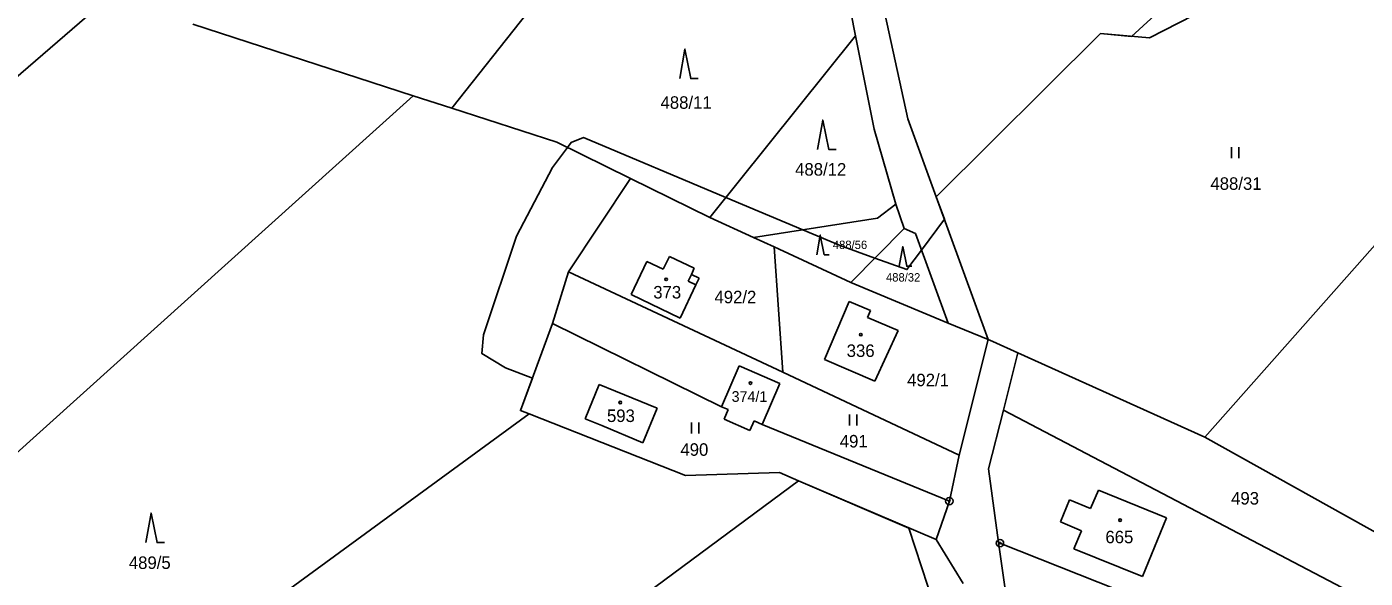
# Model space of a CAD drawing. Extents: x -445050 to -440454, y -1134563 to -1129741.
# Drawn here: x -442811.1 to -442629.2, y -1131744.8 to -1131669.9 of the extents above; entities that cross this region are included whole.
import ezdxf

# ---------------------------------------------------------------- set-up
doc = ezdxf.new("R2010")
doc.units = 0
for name, color, linetype in [('Vrstva 1', 7, 'Continuous'), ('Vrstva 18', 7, 'Continuous'), ('Vrstva 19', 7, 'Continuous'), ('Vrstva 24', 7, 'Continuous'), ('Vrstva 25', 7, 'Continuous'), ('Vrstva 3', 7, 'Continuous'), ('Vrstva 37', 7, 'Continuous'), ('Vrstva 4', 7, 'Continuous'), ('Vrstva 52', 7, 'Continuous')]:
    doc.layers.add(name, color=color, linetype=linetype)

msp = doc.modelspace()

# ---------------------------------------------------------------- linework, layer by layer
at = {"layer": 'Vrstva 1'}
for p, q in [((-442733.32, -1131718.49), (-442735.2, -1131723.17)), ((-442731.07, -1131719.39), (-442733.32, -1131718.49)), ((-442735.2, -1131723.17), (-442732.95, -1131724.07))]:
    msp.add_line(p, q, dxfattribs=at)
for points in [[(-442753.33, -1131680.95), (-442712.53, -1131629.48)], [(-442644.49, -1131664.21), (-442658.53, -1131671.42)], [(-442903.95, -1131755.69), (-442799.95, -1131665.86)], [(-442694.81, -1131666.64), (-442691.36, -1131682.4)], [(-442698.48, -1131671.11), (-442699.12, -1131667.9)], [(-442758.56, -1131679.26), (-442788.53, -1131669.56)], [(-442687.5, -1131692.99), (-442665.15, -1131670.82)], [(-442658.53, -1131671.42), (-442665.15, -1131670.82)], [(-442718.25, -1131695.8), (-442698.48, -1131671.11)], [(-442698.48, -1131671.11), (-442695.94, -1131683.81)], [(-442813.44, -1131728.66), (-442758.56, -1131679.26)], [(-442753.33, -1131680.95), (-442758.56, -1131679.26)], [(-442739.06, -1131685.57), (-442753.33, -1131680.95)], [(-442691.36, -1131682.4), (-442687.5, -1131692.99)], [(-442739.06, -1131685.57), (-442729.06, -1131690.49)], [(-442695.94, -1131683.81), (-442693, -1131693.99)], [(-442737.48, -1131703.2), (-442729.06, -1131690.49)], [(-442729.06, -1131690.49), (-442718.25, -1131695.8)], [(-442693, -1131693.99), (-442695.49, -1131695.92)], [(-442693, -1131693.99), (-442691.85, -1131697.3)], [(-442687.5, -1131692.99), (-442680.42, -1131712.4)], [(-442712.32, -1131698.54), (-442718.25, -1131695.8)], [(-442695.49, -1131695.92), (-442712.32, -1131698.54)], [(-442699.1, -1131704.66), (-442691.85, -1131697.3)], [(-442691.85, -1131697.3), (-442690.33, -1131697.99)], [(-442690.33, -1131697.99), (-442685.87, -1131710.14)], [(-442625.4, -1131696.77), (-442650.97, -1131725.63)], [(-442709.52, -1131699.81), (-442712.32, -1131698.54)], [(-442699.1, -1131704.66), (-442709.52, -1131699.81)], [(-442708.35, -1131716.83), (-442709.52, -1131699.81)], [(-442728.95, -1131706.25), (-442726.82, -1131701.77)], [(-442726.82, -1131701.77), (-442724.58, -1131702.83)], [(-442724.58, -1131702.83), (-442723.76, -1131701.1)], [(-442723.76, -1131701.1), (-442720.38, -1131702.7)], [(-442739.62, -1131710.23), (-442737.48, -1131703.2)], [(-442737.48, -1131703.2), (-442708.35, -1131716.83)], [(-442720.38, -1131702.7), (-442720.77, -1131703.53)], [(-442720.77, -1131703.53), (-442719.72, -1131704.03)], [(-442720.15, -1131704.94), (-442722.3, -1131709.47)], [(-442719.72, -1131704.03), (-442720.15, -1131704.94)], [(-442699.1, -1131704.66), (-442685.87, -1131710.14)], [(-442722.3, -1131709.47), (-442728.95, -1131706.25)], [(-442702.69, -1131715.08), (-442699.34, -1131707.24)], [(-442699.34, -1131707.24), (-442696.42, -1131708.43)], [(-442696.42, -1131708.43), (-442696.83, -1131709.41)], [(-442744.01, -1131722.03), (-442739.62, -1131710.23)], [(-442739.62, -1131710.23), (-442716.69, -1131721.51)], [(-442696.83, -1131709.41), (-442692.66, -1131711.17)], [(-442680.42, -1131712.4), (-442685.87, -1131710.14)], [(-442692.66, -1131711.17), (-442695.82, -1131718.03)], [(-442684.37, -1131728.1), (-442680.42, -1131712.4)], [(-442680.42, -1131712.4), (-442679.82, -1131712.65)], [(-442679.82, -1131712.65), (-442676.38, -1131714.19)], [(-442676.38, -1131714.19), (-442678.35, -1131721.96)], [(-442676.38, -1131714.19), (-442650.97, -1131725.63)], [(-442716.69, -1131721.51), (-442714.27, -1131715.95)], [(-442708.76, -1131718.35), (-442714.27, -1131715.95)], [(-442695.82, -1131718.03), (-442702.69, -1131715.08)], [(-442708.35, -1131716.83), (-442684.37, -1131728.1)], [(-442725.42, -1131721.71), (-442731.07, -1131719.39)], [(-442708.76, -1131718.35), (-442711.13, -1131723.93)], [(-442727.38, -1131726.4), (-442725.42, -1131721.71)], [(-442716.69, -1131721.51), (-442715.76, -1131721.91)], [(-442716.33, -1131723.21), (-442715.76, -1131721.91)], [(-442678.35, -1131721.96), (-442680.39, -1131729.97)], [(-442678.35, -1131721.96), (-442608.87, -1131758.38)], [(-442823.92, -1131781.7), (-442742.8, -1131722.5)], [(-442742.8, -1131722.5), (-442744.01, -1131722.03)], [(-442742.8, -1131722.5), (-442721.57, -1131730.84)], [(-442716.33, -1131723.21), (-442712.81, -1131724.73)], [(-442712.81, -1131724.73), (-442712.25, -1131723.43)], [(-442711.13, -1131723.93), (-442712.25, -1131723.43)], [(-442732.95, -1131724.07), (-442727.38, -1131726.4)], [(-442711.13, -1131723.93), (-442685.71, -1131734.33)], [(-442650.97, -1131725.63), (-442599.87, -1131754.11)], [(-442685.71, -1131734.33), (-442684.37, -1131728.1)], [(-442721.57, -1131730.84), (-442708.78, -1131730.47)], [(-442708.78, -1131730.47), (-442706.21, -1131731.58)], [(-442679.02, -1131739.97), (-442680.39, -1131729.97)], [(-442790.04, -1131793.68), (-442706.21, -1131731.58)], [(-442706.21, -1131731.58), (-442687.52, -1131739.57)], [(-442666.52, -1131735.36), (-442665.46, -1131732.84)], [(-442665.46, -1131732.84), (-442656.2, -1131736.61)], [(-442687.52, -1131739.57), (-442685.71, -1131734.33)], [(-442670.62, -1131737.16), (-442669.4, -1131734.16)], [(-442669.4, -1131734.16), (-442666.52, -1131735.36)], [(-442667.75, -1131738.36), (-442670.62, -1131737.16)], [(-442656.2, -1131736.61), (-442659.48, -1131744.58)], [(-442683.85, -1131745.54), (-442687.52, -1131739.57)], [(-442678.83, -1131740.04), (-442679.02, -1131739.97)], [(-442677.35, -1131751.69), (-442679.02, -1131739.97)], [(-442619.68, -1131763.51), (-442678.83, -1131740.04)], [(-442668.78, -1131740.8), (-442667.75, -1131738.36)], [(-442659.48, -1131744.58), (-442668.78, -1131740.8)]]:
    msp.add_lwpolyline(points, dxfattribs=at)
at = {"layer": 'Vrstva 24'}
for centre, radius in [((-442685.71, -1131734.33), 0.5), ((-442685.71, -1131734.33), 0.1), ((-442678.83, -1131740.04), 0.5), ((-442678.83, -1131740.04), 0.1)]:
    msp.add_circle(centre, radius, dxfattribs=at)
at = {"layer": 'Vrstva 25'}
for p, q in [((-442647.36, -1131687.75), (-442647.36, -1131686.25)), ((-442646.36, -1131687.75), (-442646.36, -1131686.25)), ((-442720.74, -1131725.15), (-442720.74, -1131723.65)), ((-442719.74, -1131725.15), (-442719.74, -1131723.65)), ((-442699.28, -1131724.07), (-442699.28, -1131722.57)), ((-442698.28, -1131724.07), (-442698.28, -1131722.57))]:
    msp.add_line(p, q, dxfattribs=at)
for points in [[(-442722.35, -1131676.93), (-442721.65, -1131672.93), (-442720.85, -1131676.93), (-442719.85, -1131676.93)], [(-442703.61, -1131686.57), (-442702.91, -1131682.57), (-442702.11, -1131686.57), (-442701.11, -1131686.57)], [(-442703.73, -1131700.87), (-442703.26, -1131698.19), (-442702.72, -1131700.87), (-442702.05, -1131700.87)], [(-442692.51, -1131702.43), (-442692.04, -1131699.75), (-442691.5, -1131702.43), (-442690.83, -1131702.43)], [(-442794.89, -1131739.96), (-442794.19, -1131735.96), (-442793.39, -1131739.96), (-442792.39, -1131739.96)]]:
    msp.add_lwpolyline(points, dxfattribs=at)
for centre in [(-442724.2, -1131704.21), (-442697.74, -1131711.72), (-442712.73, -1131718.3), (-442730.43, -1131720.93), (-442662.51, -1131736.92)]:
    msp.add_circle(centre, 0.175, dxfattribs=at)
at = {"layer": 'Vrstva 3'}
for points in [[(-442728.95, -1131706.25), (-442726.82, -1131701.77)], [(-442726.82, -1131701.77), (-442724.58, -1131702.83)], [(-442724.58, -1131702.83), (-442723.76, -1131701.1)], [(-442723.76, -1131701.1), (-442720.38, -1131702.7)], [(-442720.77, -1131703.53), (-442721.2, -1131704.44)], [(-442720.38, -1131702.7), (-442720.77, -1131703.53)], [(-442720.15, -1131704.94), (-442722.3, -1131709.47)], [(-442721.2, -1131704.44), (-442720.15, -1131704.94)], [(-442722.3, -1131709.47), (-442728.95, -1131706.25)], [(-442702.69, -1131715.08), (-442699.34, -1131707.24)], [(-442699.34, -1131707.24), (-442696.42, -1131708.43)], [(-442696.42, -1131708.43), (-442696.83, -1131709.41)], [(-442696.83, -1131709.41), (-442692.66, -1131711.17)], [(-442692.66, -1131711.17), (-442695.82, -1131718.03)], [(-442716.69, -1131721.51), (-442714.27, -1131715.95)], [(-442708.76, -1131718.35), (-442714.27, -1131715.95)], [(-442695.82, -1131718.03), (-442702.69, -1131715.08)], [(-442733.32, -1131718.49), (-442735.2, -1131723.17)], [(-442731.07, -1131719.39), (-442733.32, -1131718.49)], [(-442725.42, -1131721.71), (-442731.07, -1131719.39)], [(-442708.76, -1131718.35), (-442711.13, -1131723.93)], [(-442727.38, -1131726.4), (-442725.42, -1131721.71)], [(-442716.69, -1131721.51), (-442715.76, -1131721.91)], [(-442716.33, -1131723.21), (-442715.76, -1131721.91)], [(-442735.2, -1131723.17), (-442732.95, -1131724.07)], [(-442716.33, -1131723.21), (-442712.81, -1131724.73)], [(-442712.81, -1131724.73), (-442712.25, -1131723.43)], [(-442711.13, -1131723.93), (-442712.25, -1131723.43)], [(-442732.95, -1131724.07), (-442727.38, -1131726.4)], [(-442666.52, -1131735.36), (-442665.46, -1131732.84)], [(-442665.46, -1131732.84), (-442656.2, -1131736.61)], [(-442670.62, -1131737.16), (-442669.4, -1131734.16)], [(-442669.4, -1131734.16), (-442666.52, -1131735.36)], [(-442667.75, -1131738.36), (-442670.62, -1131737.16)], [(-442656.2, -1131736.61), (-442659.48, -1131744.58)], [(-442668.78, -1131740.8), (-442667.75, -1131738.36)], [(-442659.48, -1131744.58), (-442668.78, -1131740.8)]]:
    msp.add_lwpolyline(points, dxfattribs=at)
at = {"layer": 'Vrstva 37'}
for centre in [(-442724.2, -1131704.21), (-442697.74, -1131711.72), (-442712.73, -1131718.3), (-442730.43, -1131720.93), (-442662.51, -1131736.92)]:
    msp.add_circle(centre, 0.175, dxfattribs=at)
at = {"layer": 'Vrstva 4'}
for points in [[(-442720.77, -1131703.53), (-442721.2, -1131704.44)], [(-442721.2, -1131704.44), (-442720.15, -1131704.94)]]:
    msp.add_lwpolyline(points, dxfattribs=at)
at = {"layer": 'Vrstva 52'}
msp.add_lwpolyline([(-442652.51, -1131663.49), (-442660.94, -1131671.2), (-442665.15, -1131670.82), (-442687.5, -1131692.99), (-442686.39, -1131696.03), (-442689.51, -1131700.23), (-442691.48, -1131702.89), (-442695.82, -1131701.33), (-442700.55, -1131699.63), (-442705.62, -1131697.5), (-442716.08, -1131693.1), (-442735.41, -1131684.96), (-442737.11, -1131685.6), (-442737.62, -1131686.28), (-442739.66, -1131689), (-442744.55, -1131698.36), (-442749.02, -1131711.75), (-442749.23, -1131714.3), (-442746.04, -1131716.21), (-442742.38, -1131717.64), (-442744.01, -1131722.03), (-442742.8, -1131722.5), (-442721.57, -1131730.84), (-442708.78, -1131730.47), (-442706.21, -1131731.58), (-442691.21, -1131737.99), (-442687.78, -1131748.51)], dxfattribs=at)

# ---------------------------------------------------------------- texts
at = {"layer": 'Vrstva 18'}
for s, height, p in [('488/11', 1.7, (-442724.96, -1131681.04)), ('488/12', 1.7, (-442706.67, -1131690.12)), ('488/31', 1.7, (-442650.23, -1131692.05)), ('488/56', 1.14, (-442701.54, -1131700.09)), ('488/32', 1.14, (-442694.32, -1131704.51)), ('492/2', 1.7, (-442717.63, -1131707.46)), ('492/1', 1.7, (-442691.45, -1131718.73)), ('491', 1.7, (-442700.6, -1131727.05)), ('490', 1.7, (-442722.26, -1131728.18)), ('493', 1.7, (-442647.42, -1131734.8)), ('489/5', 1.7, (-442797.22, -1131743.55))]:
    msp.add_text(s, height=height, dxfattribs=at).set_placement(p)
at = {"layer": 'Vrstva 19'}
for s, height, p in [('373', 1.7, (-442725.95, -1131706.81)), ('336', 1.7, (-442699.66, -1131714.75)), ('374/1', 1.45, (-442715.3, -1131720.85)), ('593', 1.7, (-442732.24, -1131723.59)), ('665', 1.7, (-442664.5, -1131740.06))]:
    msp.add_text(s, height=height, dxfattribs=at).set_placement(p)

doc.saveas('drawing.dxf')
